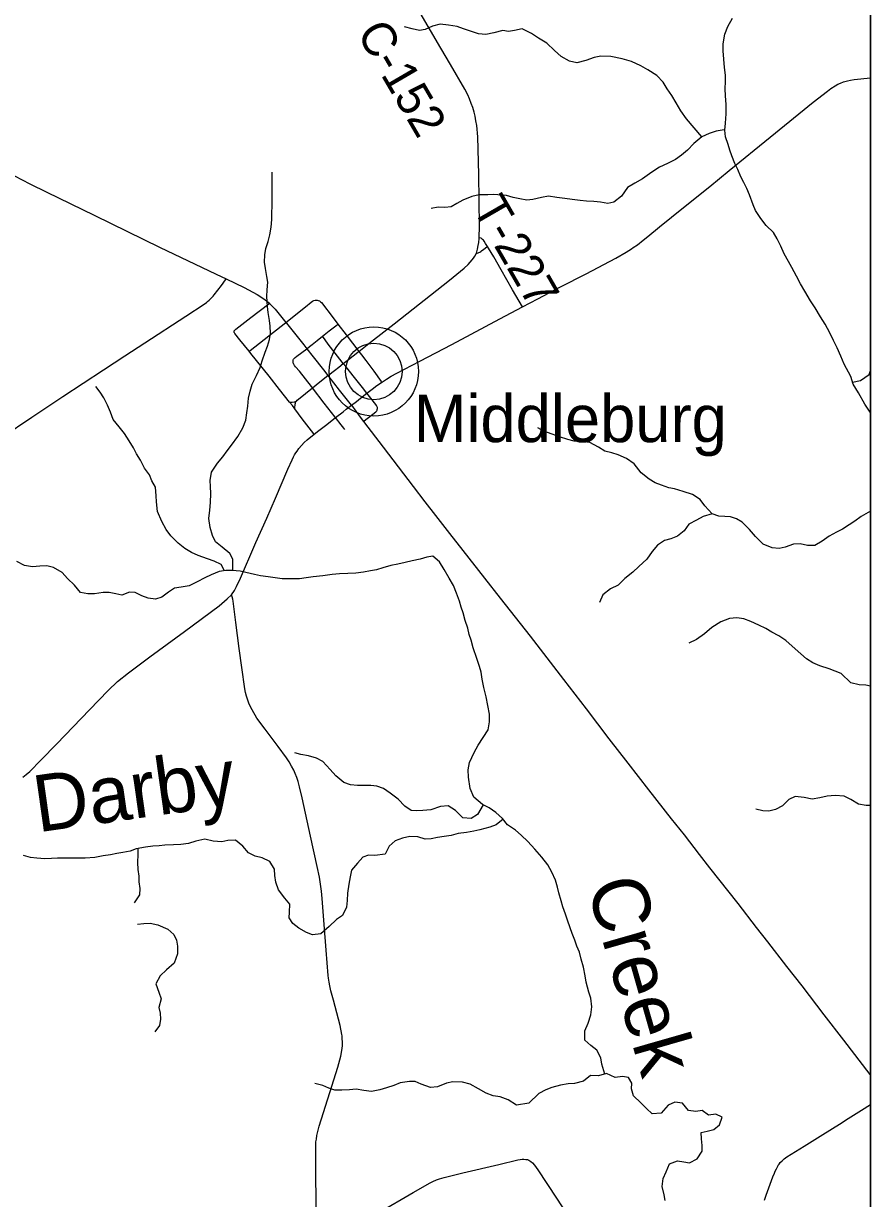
# Model space of a CAD drawing. Extents: x 0 to 1101, y 0 to 440.
# Drawn here: x 496.6 to 539, y 333.9 to 392.7 of the extents above; entities that cross this region are included whole.
import ezdxf

# ---------------------------------------------------------------- set-up
doc = ezdxf.new("R2010")
doc.units = 0
for name, color, linetype in [('GM_X_County_Road', 7, 'Continuous'), ('GM_X_County_Road_Text', 7, 'Continuous'), ('GM_X_Minor_River', 7, 'Continuous'), ('GM_X_Minor_River_Text', 7, 'Continuous'), ('GM_X_State_Route', 7, 'Continuous'), ('GM_X_Township_Road', 7, 'Continuous'), ('GM_X_Township_Road_Text', 7, 'Continuous'), ('GM_X_Unincorporated', 7, 'Continuous'), ('GM_X_Unincorporated_Location', 7, 'Continuous'), ('GM_X_Unincorporated_Text', 7, 'Continuous'), ('SH_Cut_Line', 7, 'Continuous'), ('SH_Text', 7, 'Continuous')]:
    doc.layers.add(name, color=color, linetype=linetype)

msp = doc.modelspace()

# ---------------------------------------------------------------- linework, layer by layer
at = {"layer": 'GM_X_County_Road'}
msp.add_lwpolyline([(539, 244.322), (539, 402.783), (536.69, 402.914), (536.426, 402.929), (536.173, 402.942), (535.046, 402.998), (535.011, 403), (510.324, 404.394), (509.979, 404.414), (498.864, 405.041), (457.454, 407.541), (450.104, 407.972), (448.107, 408.104), (447.185, 397.096), (444.709, 367.542), (441.919, 334.219), (439.492, 305.784), (437.233, 279.3), (437.137, 278.176), (435.213, 255.629), (445.064, 254.562), (483.107, 250.705), (508.328, 247.799), (515.616, 246.993)], close=True, dxfattribs=at)
for points in [[(519.269, 381.242), (519.327, 381.445), (519.367, 381.62), (519.393, 381.772), (519.414, 381.974), (519.416, 382.026), (519.43, 382.572), (519.393, 385.181), (519.337, 387.064), (519.287, 387.641), (519.251, 387.873), (519.21, 388.098), (519.158, 388.302), (519.086, 388.536), (519.017, 388.738), (518.919, 388.973), (518.836, 389.171), (518.685, 389.462), (517.982, 390.693), (517.498, 391.511), (516.449, 393.273)], [(495.762, 385.317), (496.923, 384.723), (497.771, 384.292), (500.133, 383.141), (503.434, 381.531), (504.816, 380.878), (506.243, 380.196), (506.751, 379.952), (507.651, 379.518), (508.294, 379.183), (508.637, 378.964), (508.906, 378.741), (508.921, 378.728), (509.202, 378.434), (509.738, 377.78)], [(511.832, 375.117), (511.881, 375.156), (512.167, 375.377), (512.381, 375.543), (512.608, 375.72), (512.862, 375.918), (513.329, 376.281), (513.387, 376.326), (513.977, 376.783), (515.15, 377.701), (517.928, 379.899), (518.665, 380.5), (518.856, 380.676), (518.964, 380.79), (519.066, 380.915), (519.124, 380.996), (519.191, 381.095), (519.269, 381.242)], [(509.738, 377.78), (509.766, 377.745), (510.625, 376.651), (510.776, 376.458), (511.1, 376.048), (511.61, 375.399), (511.832, 375.117), (512.408, 374.385), (513.004, 373.643), (513.014, 373.63)], [(513.014, 373.63), (513.23, 373.339), (513.457, 373.041), (513.621, 372.826), (514.609, 371.53), (516.109, 369.562), (516.691, 368.792)], [(516.691, 368.792), (517.224, 368.111), (517.925, 367.217), (518.595, 366.368), (519.682, 364.972), (520.459, 363.971), (521.957, 362.066), (523.638, 359.902), (524.759, 358.436), (525.901, 356.94), (526.848, 355.717), (527.887, 354.376), (529.025, 352.922), (529.665, 352.122), (530.421, 351.152), (530.947, 350.474), (532.351, 348.685), (533.28, 347.495), (533.839, 346.773), (534.8, 345.537), (535.555, 344.566), (536.671, 343.12), (537.652, 341.852), (538.968, 340.136), (539, 340.095)], [(511.27, 332.641), (511.239, 335.083), (511.227, 336.35), (511.23, 336.516), (511.241, 336.757), (511.259, 336.901), (511.29, 337.086), (511.408, 337.553), (511.934, 339.223), (512.34, 340.503), (512.487, 341.045), (512.554, 341.433), (512.574, 341.582), (512.569, 341.753), (512.559, 341.932), (512.544, 342.07), (512.538, 342.128), (512.45, 342.587), (512.11, 343.846), (511.989, 344.321), (511.933, 344.566), (511.9, 344.757), (511.87, 344.946), (511.857, 345.08), (511.803, 345.715), (511.751, 346.355), (511.656, 347.642), (511.547, 348.944), (511.51, 349.311), (511.469, 349.666), (511.409, 350.014), (511.298, 350.548), (510.973, 352.062), (510.55, 353.974), (510.42, 354.526), (510.353, 354.796), (510.283, 355), (510.202, 355.197), (510.135, 355.362), (510.02, 355.568), (509.905, 355.776), (509.763, 355.982), (509.345, 356.555), (508.689, 357.415), (508.287, 357.973), (508.039, 358.387), (507.947, 358.561), (507.877, 358.716), (507.821, 358.875), (507.762, 359.075), (507.717, 359.253), (507.679, 359.431), (507.522, 360.5), (507.393, 361.461), (507.221, 362.754), (507.09, 363.831), (507.079, 363.932), (507.053, 364.036), (507.016, 364.137)]]:
    msp.add_lwpolyline(points, dxfattribs=at)
at = {"layer": 'GM_X_Minor_River'}
for points in [[(539, 373.257), (538.982, 373.289), (538.714, 373.68), (538.392, 374.254), (538.125, 374.691), (538.017, 375.068), (537.685, 375.688), (537.52, 376.089), (537.332, 376.502), (537.144, 376.869), (536.957, 377.259), (536.724, 377.684), (536.502, 378.063), (536.235, 378.5), (536.001, 378.856), (535.712, 379.339), (535.501, 379.707), (535.29, 380.097), (535.057, 380.522), (534.891, 380.82), (534.68, 381.211), (534.504, 381.601), (534.327, 381.968), (534.138, 382.278), (533.778, 382.625), (533.51, 382.982), (533.243, 383.385), (533.122, 383.671), (532.947, 384.164), (532.815, 384.485), (532.66, 384.783), (532.505, 385.07), (532.351, 385.425), (532.207, 385.735), (532.053, 386.113), (531.955, 386.399), (531.868, 386.685), (531.738, 387.075), (531.708, 387.405), (531.748, 387.758), (531.778, 388.213), (531.774, 388.691), (531.746, 389.113), (531.728, 389.466), (531.746, 389.842), (531.739, 390.161), (531.699, 390.537), (531.66, 390.959), (531.632, 391.369), (531.626, 391.723), (531.702, 392.211), (531.856, 392.596), (532.09, 393.002)], [(530.552, 387.07), (529.79, 387.97), (529.5, 388.373), (529.278, 388.763), (529.056, 389.143), (528.822, 389.477), (528.621, 389.81), (528.296, 390.145), (527.855, 390.414), (527.505, 390.624), (527.03, 390.836), (526.576, 390.98), (525.996, 391.091), (525.506, 391.11), (525.163, 391.036), (524.75, 390.883), (524.293, 390.776), (523.94, 390.85), (523.522, 391.095), (523.185, 391.385), (522.791, 391.755), (522.373, 392.001), (522.035, 392.245), (521.559, 392.469), (521.171, 392.395), (520.873, 392.343), (520.589, 392.393), (520.143, 392.274), (519.742, 392.19), (519.378, 392.229), (518.981, 392.349), (518.618, 392.48), (518.301, 392.587), (517.869, 392.662), (517.459, 392.714), (517.081, 392.606), (516.714, 392.441), (516.428, 392.388), (516.053, 392.474), (515.667, 392.582)], [(531.709, 387.414), (531.572, 387.407), (531.274, 387.344), (530.919, 387.235), (530.552, 387.07), (530.148, 386.735), (529.846, 386.398), (529.546, 386.152), (529.235, 385.929), (528.844, 385.73), (528.442, 385.554), (528.051, 385.298), (527.578, 384.963), (527.21, 384.741), (526.842, 384.53), (526.528, 384.102), (526.158, 383.789), (525.849, 383.726), (525.486, 383.8), (525.144, 383.828), (524.779, 383.844), (524.472, 383.883), (524.062, 383.924), (523.698, 383.975), (523.3, 384.038), (522.879, 384.09), (522.525, 384.038), (522.09, 383.931), (521.793, 383.89), (521.452, 383.964), (521.112, 384.037), (520.771, 384.134), (520.133, 384.189), (519.848, 384.17), (519.415, 384.166), (519.049, 384.08), (518.59, 383.894), (518.291, 383.727), (518.004, 383.572), (517.684, 383.532), (517.353, 383.548), (517.01, 383.474)], [(507.084, 365.358), (507.083, 365.92), (506.928, 366.207), (506.546, 366.52), (506.208, 366.799), (506.053, 367.12), (505.945, 367.52), (505.884, 367.965), (505.924, 368.374), (505.965, 368.772), (505.972, 369.216), (505.954, 369.569), (505.947, 369.866), (506.011, 370.274), (506.314, 370.725), (506.581, 371.051), (506.803, 371.344), (507.012, 371.637), (507.327, 372.065), (507.573, 372.494), (507.727, 372.89), (507.778, 373.253), (507.829, 373.594), (507.87, 373.992), (507.943, 374.332), (508.051, 374.695), (508.263, 375.125), (508.452, 375.52), (508.548, 375.849), (508.692, 376.291), (508.81, 376.585), (508.907, 376.925), (508.957, 377.232), (508.951, 377.585), (508.921, 377.87), (508.848, 378.281), (508.818, 378.578), (508.78, 379.068), (508.797, 379.409), (508.825, 379.785), (508.784, 380.081), (508.71, 380.47), (508.67, 380.789), (508.687, 381.153), (508.737, 381.471), (508.845, 381.834), (508.93, 382.163), (509.004, 382.549), (509.033, 382.936), (509.048, 383.926), (509.042, 384.257), (509.048, 384.632), (509.041, 384.917), (509.047, 385.304)], [(538.1, 374.781), (538.504, 374.878), (538.931, 375.168), (539, 375.365)], [(506.654, 365.345), (506.498, 365.667), (506.147, 365.82), (505.818, 365.951), (505.342, 366.106), (505.002, 366.259), (504.675, 366.469), (504.337, 366.725), (503.978, 367.095), (503.743, 367.406), (503.522, 367.819), (503.301, 368.312), (503.252, 368.791), (503.234, 369.099), (503.206, 369.532), (503.029, 369.842), (502.908, 370.152), (502.662, 370.486), (502.463, 370.887), (502.263, 371.198), (502.108, 371.496), (501.885, 371.853), (501.652, 372.221), (501.383, 372.555), (501.092, 372.924), (500.961, 373.29), (500.807, 373.634), (500.619, 374.001), (500.43, 374.289), (500.217, 374.577)], [(539, 368.328), (538.525, 368.069), (538.213, 367.824), (537.925, 367.646), (537.591, 367.423), (537.293, 367.28), (536.925, 367.08), (536.579, 366.824), (536.211, 366.613), (535.846, 366.607), (535.482, 366.692), (535.14, 366.675), (534.727, 366.522), (534.43, 366.458), (534.077, 366.498), (533.635, 366.686), (533.242, 367.068), (532.951, 367.414), (532.58, 367.773), (532.287, 367.948), (531.992, 368.044), (531.707, 368.059), (531.4, 368.087), (531.082, 368.194), (530.701, 368.598), (530.478, 368.909), (530.094, 369.165), (529.629, 369.309), (529.186, 369.453), (528.902, 369.502), (528.539, 369.633), (528.222, 369.741), (527.928, 369.927), (527.523, 370.252), (527.176, 370.702), (526.793, 370.969), (526.374, 371.146), (526.045, 371.243), (525.704, 371.327), (525.388, 371.537), (524.947, 371.772), (524.549, 371.823), (524.173, 371.84), (523.844, 371.914), (523.424, 372.057), (523.072, 372.176), (522.653, 372.33), (522.348, 372.495)], [(531.077, 368.2), (530.624, 368.064), (530.291, 367.887), (529.911, 367.677), (529.667, 367.339), (529.332, 367.071), (528.999, 366.939), (528.69, 366.864), (528.333, 366.63), (528.078, 366.316), (527.798, 365.921), (527.405, 365.563), (527.104, 365.272), (526.7, 364.959), (526.364, 364.622), (525.985, 364.435), (525.593, 364.145), (525.427, 363.76)], [(525.693, 340.148), (525.546, 340.647), (525.494, 340.966), (525.306, 341.356), (525.002, 341.577), (524.699, 341.855), (524.706, 342.31), (524.86, 342.706), (524.992, 343.114), (525.044, 343.512), (525.005, 343.945), (524.907, 344.254), (524.767, 344.757), (524.714, 345.065), (524.63, 345.51), (524.522, 345.91), (524.425, 346.254), (524.293, 346.563), (524.195, 346.849), (524.064, 347.193), (523.845, 347.799), (523.737, 348.154), (523.606, 348.532), (523.519, 348.818), (523.4, 349.229), (523.325, 349.515), (523.227, 349.858), (523.051, 350.259), (522.84, 350.627), (522.539, 351.018), (522.203, 351.411), (521.844, 351.792), (521.518, 352.115), (521.226, 352.359), (520.82, 352.627), (520.574, 352.95), (520.248, 353.239), (519.909, 353.472), (519.57, 353.648), (519.143, 354.019), (518.967, 354.454), (518.873, 355.014), (518.867, 355.378), (518.93, 355.753), (519.155, 356.25), (519.366, 356.623), (519.611, 356.995), (519.856, 357.378), (519.931, 357.787), (519.925, 358.163), (519.756, 359.03), (519.65, 359.51), (519.565, 359.921), (519.502, 360.264), (519.427, 360.561), (519.285, 360.95), (519.111, 361.488), (519.002, 361.866), (518.904, 362.163), (518.841, 362.472), (518.71, 362.861), (518.602, 363.238), (518.515, 363.524), (518.429, 363.821), (518.275, 364.222), (518.133, 364.611), (517.911, 364.968), (517.666, 365.404), (517.422, 365.795), (517.084, 366.085), (516.798, 366.032), (516.455, 365.924), (516.054, 365.839), (515.7, 365.765), (515.334, 365.679), (514.991, 365.605), (514.59, 365.486), (514.269, 365.399), (513.972, 365.336), (513.617, 365.273), (513.229, 365.233), (512.83, 365.217), (512.419, 365.2), (512.054, 365.16), (511.585, 365.099), (511.106, 365.049), (510.752, 364.998), (510.42, 364.946), (510.078, 364.94), (509.554, 364.948), (509.201, 364.988), (508.848, 365.039), (508.461, 365.09), (508.155, 365.152), (507.734, 365.261), (507.439, 365.322), (507.041, 365.363), (506.721, 365.356), (506.401, 365.304), (506, 365.151), (505.678, 364.997)], [(505.678, 364.997), (505.299, 364.786), (504.897, 364.587), (504.497, 364.525), (504.154, 364.474), (503.854, 364.273), (503.52, 364.017), (503.21, 363.93), (502.835, 363.97), (502.529, 364.1), (502.19, 364.265), (501.905, 364.269), (501.515, 364.127), (501.22, 364.2), (500.89, 364.262), (500.593, 364.255), (500.148, 364.194), (499.817, 364.199), (499.453, 364.262), (499.151, 364.631), (498.803, 364.955), (498.534, 365.266), (498.105, 365.512), (497.764, 365.586), (497.41, 365.569), (497.056, 365.54), (496.647, 365.615), (496.262, 365.814)], [(539, 359.568), (538.758, 359.618), (538.428, 359.635), (538.008, 359.743), (537.536, 360.206), (536.924, 360.443), (536.47, 360.586), (536.108, 360.74), (535.792, 360.938), (535.23, 361.436), (534.757, 361.853), (534.408, 362.086), (534.068, 362.274), (533.752, 362.449), (533.413, 362.625), (533.017, 362.813), (532.654, 362.933), (532.301, 362.984), (531.936, 362.955), (531.511, 362.791), (531.062, 362.502), (530.693, 362.188), (530.289, 361.898), (529.91, 361.722)], [(519.615, 353.625), (519.323, 353.151), (519.012, 352.939), (518.591, 352.98), (518.22, 353.339), (517.859, 353.572), (517.482, 353.555), (516.989, 353.38), (516.59, 353.341), (516.293, 353.323), (516.008, 353.35), (515.681, 353.571), (515.356, 353.906), (514.962, 354.22), (514.623, 354.441), (514.294, 354.56), (513.987, 354.599), (513.645, 354.593), (513.326, 354.598), (512.962, 354.626), (512.633, 354.756), (512.228, 355.081), (511.959, 355.404), (511.589, 355.797), (511.272, 355.961), (510.864, 356.082), (510.477, 356.144), (510.182, 356.229)], [(539, 353.592), (538.79, 353.595), (538.403, 353.658), (538.008, 353.892), (537.68, 354.067), (537.224, 354.097), (536.825, 354.058), (536.47, 353.983), (536.082, 353.909), (535.684, 353.995), (535.229, 354.048), (534.918, 353.893), (534.594, 353.579), (534.25, 353.402), (533.906, 353.316), (533.61, 353.332), (533.258, 353.417)], [(520.606, 352.907), (520.261, 352.624), (519.94, 352.504), (519.448, 352.375), (519.139, 352.311), (518.773, 352.249), (518.362, 352.187), (518.007, 352.101), (517.653, 352.049), (517.321, 351.998), (517.001, 351.923), (516.704, 351.905), (516.341, 352.024), (515.931, 352.053), (515.576, 351.967), (515.198, 351.825), (514.909, 351.556), (514.697, 351.161), (514.195, 351.089), (513.864, 351.106), (513.578, 351.008), (513.322, 350.715), (513.021, 350.367), (512.947, 350.027), (512.884, 349.664), (512.82, 349.209), (512.803, 348.834), (512.764, 348.515), (512.575, 348.086), (512.264, 347.897), (511.905, 347.538), (511.477, 347.181), (511.066, 347.119), (510.771, 347.237), (510.376, 347.459), (510.083, 347.692), (509.905, 347.979), (509.909, 348.264), (509.927, 348.662), (509.681, 348.95), (509.368, 349.376), (509.237, 349.754), (509.174, 350.096), (509.168, 350.404), (508.923, 350.795), (508.55, 350.983), (508.197, 351.056), (507.858, 351.232), (507.578, 351.567), (507.207, 351.869), (506.83, 351.852), (506.521, 351.777), (506.1, 351.817), (505.68, 351.915), (505.234, 351.819), (504.856, 351.7), (504.467, 351.638), (504.113, 351.62), (503.668, 351.605), (503.383, 351.586), (503.075, 351.568), (502.709, 351.517), (502.24, 351.422), (501.931, 351.313), (501.576, 351.25), (501.268, 351.187), (500.959, 351.134), (500.582, 351.072), (500.17, 350.999), (499.691, 350.961), (499.303, 350.955), (499.007, 350.96), (498.721, 350.953), (498.3, 350.959), (498.003, 350.941), (497.661, 350.935), (497.273, 350.953), (496.955, 350.992), (496.592, 351.1)], [(502.321, 351.438), (502.327, 351.147), (502.298, 350.738), (502.327, 350.385), (502.367, 350.065), (502.374, 349.769), (502.415, 349.438), (502.398, 349.12), (502.141, 348.725)], [(502.307, 347.664), (502.627, 347.693), (502.946, 347.7), (503.321, 347.626), (503.831, 347.413), (504.123, 347.146), (504.255, 346.86), (504.308, 346.552), (504.302, 346.165), (504.146, 345.7), (503.753, 345.365), (503.441, 345.074), (503.218, 344.667), (503.382, 344.255), (503.491, 343.923), (503.37, 343.492), (503.434, 343.207), (503.452, 342.899), (503.402, 342.592), (503.169, 342.266)], [(528.723, 333.825), (528.67, 334.11), (528.563, 334.533), (528.626, 334.931), (528.768, 335.259), (528.945, 335.666), (529.335, 335.808), (529.653, 335.758), (529.938, 335.708), (530.328, 335.907), (530.574, 336.301), (530.578, 336.586), (530.538, 336.905), (530.52, 337.236), (530.829, 337.299), (531.149, 337.374), (531.438, 337.609), (531.581, 337.994), (531.253, 338.147), (530.898, 338.095), (530.571, 338.328), (530.263, 338.287), (529.887, 338.327), (529.585, 338.696), (529.199, 338.747), (528.877, 338.593), (528.529, 338.188), (528.072, 338.161), (527.78, 338.427), (527.5, 338.716), (527.129, 339.063), (527.032, 339.406), (527.059, 339.702), (526.892, 339.989), (526.585, 340.039), (526.22, 339.976), (525.789, 340.176), (525.377, 340.057), (524.979, 340.075), (524.632, 339.795), (524.174, 339.677), (523.866, 339.67), (523.478, 339.597), (523.054, 339.478), (522.744, 339.357), (522.399, 339.18), (521.89, 338.699), (521.273, 338.594), (520.855, 338.863), (520.459, 339.017), (520.117, 339.056), (519.766, 339.198), (519.382, 339.409), (518.952, 339.643), (518.578, 339.751), (518.099, 339.759), (517.768, 339.695), (517.32, 339.509), (516.977, 339.48), (516.513, 339.646), (516.207, 339.776), (515.922, 339.781), (515.454, 339.72), (515.132, 339.588), (514.777, 339.468), (514.433, 339.371), (514.022, 339.286), (513.635, 339.338), (513.26, 339.4), (512.917, 339.372), (512.541, 339.355), (512.187, 339.349), (511.881, 339.444), (511.587, 339.586), (511.178, 339.683)]]:
    msp.add_lwpolyline(points, dxfattribs=at)
at = {"layer": 'GM_X_State_Route'}
for points in [[(527.121, 381.521), (527.331, 381.664), (527.627, 381.893), (527.856, 382.08), (528.443, 382.569), (529.646, 383.537), (530.95, 384.589), (531.92, 385.375), (533.975, 387.043), (536.127, 388.798), (536.845, 389.359), (537.012, 389.484), (537.225, 389.621), (537.367, 389.699), (537.5, 389.762), (537.652, 389.821), (537.841, 389.873), (537.996, 389.906), (538.183, 389.934), (539, 390.023)], [(521.574, 378.55), (522.349, 378.96), (523.489, 379.555), (524.763, 380.214), (526.251, 380.991), (526.769, 381.289), (527.042, 381.467), (527.121, 381.521)], [(507.016, 364.137), (507.155, 364.364), (507.265, 364.562), (507.329, 364.706), (507.404, 364.862), (508.237, 366.756), (508.775, 367.984), (509.218, 368.989), (509.835, 370.428), (510.055, 370.904), (510.123, 371.052), (510.17, 371.147), (510.231, 371.247), (510.293, 371.337), (510.386, 371.466), (510.509, 371.612), (510.645, 371.766), (510.795, 371.902), (511.147, 372.181), (511.391, 372.375), (511.777, 372.674), (512.219, 373.015), (512.599, 373.309), (512.756, 373.43), (513.014, 373.63), (513.262, 373.822), (513.472, 373.984), (513.794, 374.234), (514.053, 374.435), (514.292, 374.62), (514.525, 374.777), (514.769, 374.941), (515.005, 375.082), (515.281, 375.243), (516.436, 375.846), (518.038, 376.68), (519.013, 377.188), (520.444, 377.95), (521.574, 378.55)], [(496.561, 355.011), (496.737, 355.145), (496.909, 355.298), (497.471, 355.868), (498.261, 356.685), (499.902, 358.392), (500.835, 359.356), (501.311, 359.798), (501.861, 360.241), (502.923, 361.031), (504.664, 362.312), (506.388, 363.588), (506.803, 363.937), (507.016, 364.137)]]:
    msp.add_lwpolyline(points, dxfattribs=at)
at = {"layer": 'GM_X_Township_Road'}
for points in [[(521.574, 378.55), (521.086, 379.401), (520.51, 380.404), (520.14, 381.053), (519.884, 381.487), (519.821, 381.583), (519.721, 381.736), (519.654, 381.838), (519.619, 381.887), (519.585, 381.928), (519.546, 381.964), (519.503, 381.99), (519.429, 382.019)], [(519.269, 381.242), (519.318, 381.252), (519.357, 381.263), (519.396, 381.276), (519.444, 381.296), (519.493, 381.328), (519.529, 381.356), (519.642, 381.447), (519.794, 381.563), (519.821, 381.583)], [(494.022, 371.035), (497.015, 373.03), (498.565, 374.066), (500.606, 375.406), (501.665, 376.102), (502.665, 376.752), (504.725, 378.098), (505.642, 378.69), (505.758, 378.778), (505.817, 378.821), (505.896, 378.892), (505.958, 378.951), (506.027, 379.021), (506.093, 379.09), (506.15, 379.157), (506.507, 379.634), (506.718, 379.908), (506.751, 379.952)], [(509.715, 377.762), (509.738, 377.78), (510.722, 378.562), (511.006, 378.793), (511.07, 378.839), (511.137, 378.875), (511.198, 378.893), (511.25, 378.898)], [(511.25, 378.898), (511.303, 378.895), (511.356, 378.881), (511.41, 378.855), (511.462, 378.814), (511.509, 378.772), (512.096, 378.001), (512.34, 377.686), (512.748, 377.162), (513.387, 376.326), (513.515, 376.16)], [(507.151, 377.272), (507.145, 377.295), (507.145, 377.323), (507.153, 377.353), (507.165, 377.373), (507.191, 377.402), (507.226, 377.432), (507.98, 378.021), (508.873, 378.716), (508.906, 378.741)], [(507.888, 376.332), (507.951, 376.38), (509.122, 377.288), (509.645, 377.706), (509.715, 377.762)], [(512.219, 373.015), (512.208, 373.028), (511.651, 373.743), (511.067, 374.502), (511.018, 374.565), (510.408, 375.331), (510.219, 375.559), (510.173, 375.618), (510.141, 375.663), (510.112, 375.715), (510.104, 375.737), (510.094, 375.771), (510.091, 375.803), (510.092, 375.833), (510.096, 375.866), (510.105, 375.898), (510.123, 375.932), (510.155, 375.974), (510.204, 376.02), (510.286, 376.088), (510.776, 376.458), (510.919, 376.566), (511.053, 376.68), (511.303, 376.877), (511.564, 377.091), (511.897, 377.35), (512.301, 377.656), (512.34, 377.686)], [(511.147, 372.181), (511.13, 372.203), (510.557, 372.96), (510.179, 373.456), (510.06, 373.612), (509.915, 373.792), (509.41, 374.428), (508.891, 375.086), (507.979, 376.219), (507.888, 376.332), (507.429, 376.898), (507.179, 377.225), (507.161, 377.249), (507.151, 377.272)], [(513.621, 372.826), (513.654, 372.852), (514.244, 373.307), (514.268, 373.33), (514.287, 373.356), (514.302, 373.391), (514.312, 373.424), (514.321, 373.471), (514.318, 373.516), (514.308, 373.555), (514.293, 373.59), (514.278, 373.619), (514.238, 373.673), (513.921, 374.065), (513.794, 374.234), (513.574, 374.526), (513.175, 375.02), (512.727, 375.568), (512.608, 375.72), (512.439, 375.934), (511.856, 376.695), (511.581, 377.068), (511.564, 377.091)], [(513.515, 376.16), (513.733, 375.874), (514.131, 375.335), (514.499, 374.814), (514.525, 374.777)], [(510.179, 373.456), (510.182, 373.505), (510.186, 373.556), (510.192, 373.617), (510.2, 373.68), (510.215, 373.74), (510.236, 373.795), (510.261, 373.84), (510.307, 373.884), (510.368, 373.939), (511.067, 374.502), (511.436, 374.799), (511.832, 375.117)], [(509.915, 373.792), (509.986, 373.786), (510.046, 373.79), (510.144, 373.803), (510.182, 373.811), (510.216, 373.821), (510.261, 373.84)], [(512.693, 372.412), (512.636, 372.485), (512.509, 372.646), (512.219, 373.015)], [(533.691, 333.834), (533.782, 334.092), (534.118, 335.003), (534.19, 335.195), (534.229, 335.288), (534.287, 335.416), (534.354, 335.54), (534.385, 335.592), (534.423, 335.646), (534.479, 335.719), (534.57, 335.818), (534.67, 335.902), (534.807, 336.005), (535.679, 336.537), (536.614, 337.126), (537.448, 337.652), (537.887, 337.934), (538.55, 338.349), (539, 338.634)], [(514.384, 333.226), (516.107, 334.23), (516.949, 334.713), (517.088, 334.782), (517.273, 334.863), (517.429, 334.916), (517.655, 334.98), (518.593, 335.209), (520.39, 335.628), (521.352, 335.852), (521.463, 335.878), (521.561, 335.892), (521.654, 335.894), (521.747, 335.884), (521.826, 335.87), (521.903, 335.839), (521.997, 335.781), (522.083, 335.706), (522.175, 335.595), (522.261, 335.479), (522.341, 335.361), (523.274, 333.936), (523.993, 332.847)]]:
    msp.add_lwpolyline(points, dxfattribs=at)
at = {"layer": 'GM_X_Unincorporated'}
for radius in [2.232, 1.415]:
    msp.add_circle((514.136, 375.325), radius, dxfattribs=at)
at = {"layer": 'GM_X_Unincorporated_Location'}
msp.add_line((514.136, 375.325), (514.136, 375.325), dxfattribs=at)
at = {"layer": 'SH_Cut_Line'}
msp.add_lwpolyline([(435.213, 255.629), (445.064, 254.562), (483.107, 250.705), (508.328, 247.799), (515.616, 246.993), (539, 244.322), (539, 425.107), (131, 425.107)], dxfattribs=at)
at = {"layer": 'SH_Text'}
msp.add_lwpolyline([(131, 425.107), (539, 425.107), (539, 17.107), (131, 17.107)], close=True, dxfattribs=at)

# ---------------------------------------------------------------- texts
at = {"layer": 'GM_X_County_Road_Text'}
msp.add_text('C-152', height=1.7045, rotation=300.25656, dxfattribs=at).set_placement((513.248, 392.268))
at = {"layer": 'GM_X_Minor_River_Text'}
for s, height, rotation, p in [('Darby', 2.8408, 8.02755, (497.311, 352.249)), ('Creek', 2.8406, 286.01857, (524.78, 349.612))]:
    msp.add_text(s, height=height, rotation=rotation, dxfattribs=at).set_placement(p)
at = {"layer": 'GM_X_Township_Road_Text'}
msp.add_text('T-227', height=1.7045, rotation=299.98732, dxfattribs=at).set_placement((519.045, 383.505))
at = {"layer": 'GM_X_Unincorporated_Text'}
msp.add_text('Middleburg', height=2.3693, rotation=0.00001, dxfattribs=at).set_placement((516.131, 371.784))

doc.saveas('drawing.dxf')
